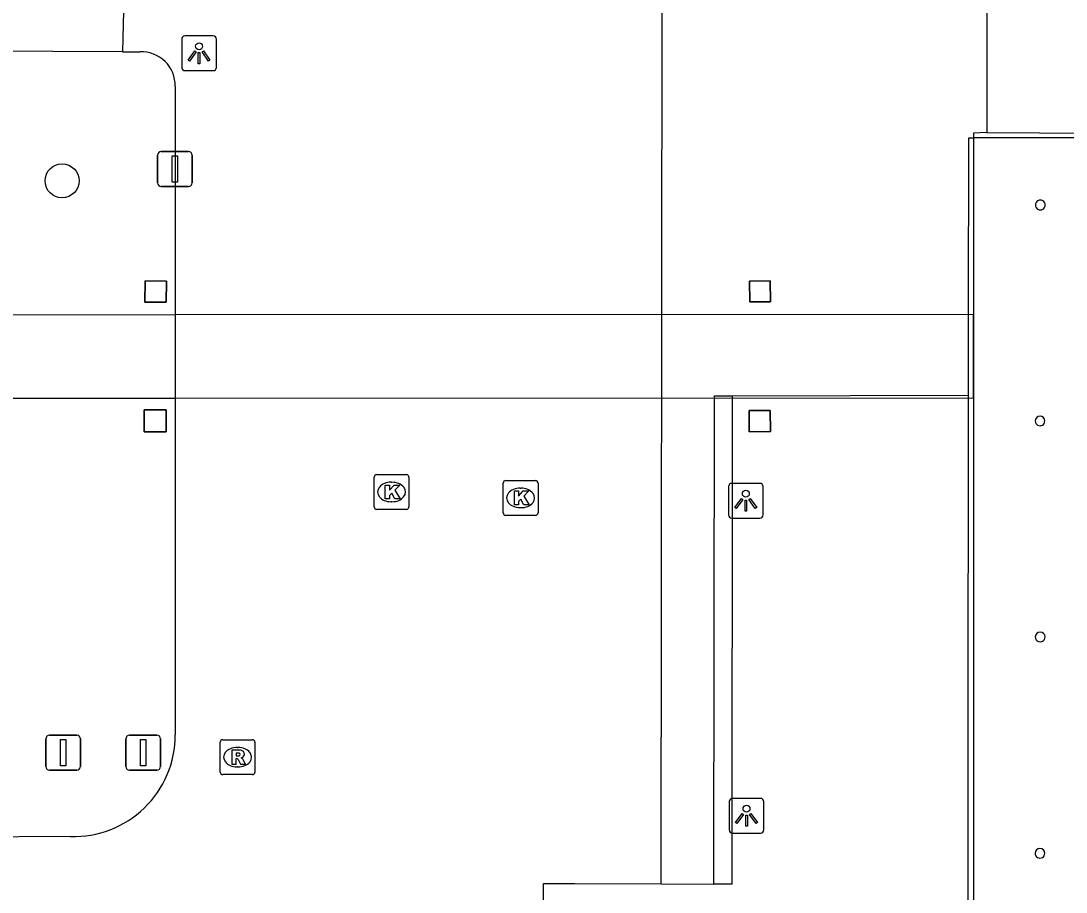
# Model space of a CAD drawing. Extents: x 161477 to 163040, y 383680 to 384868.
# Drawn here: x 161920.08 to 161950.09, y 384424.15 to 384449.15 of the extents above; entities that cross this region are included whole.
import ezdxf

# ---------------------------------------------------------------- set-up
doc = ezdxf.new("R2010")
doc.units = 0
for name, color, linetype in [('IMGEO_Afsluitpaal', 7, 'Continuous'), ('IMGEO_Boom', 7, 'Continuous'), ('IMGEO_Dek', 7, 'Continuous'), ('IMGEO_Groenvoorziening', 7, 'Continuous'), ('IMGEO_Kolk', 7, 'Continuous'), ('IMGEO_Lichtpunt', 7, 'Continuous'), ('IMGEO_Muur', 7, 'Continuous'), ('IMGEO_Pand', 7, 'Continuous'), ('IMGEO_Pand_overbouw', 7, 'Continuous'), ('IMGEO_Pijler', 7, 'Continuous'), ('IMGEO_Rijbaan_lokaal_gesloten', 7, 'Continuous'), ('IMGEO_Rijbaan_lokaal_open', 7, 'Continuous'), ('IMGEO_Rioolput', 7, 'Continuous'), ('IMGEO_Voetpad_gesloten', 7, 'Continuous'), ('IMGEO_Voetpad_open', 7, 'Continuous')]:
    doc.layers.add(name, color=color, linetype=linetype)

msp = doc.modelspace()

# ---------------------------------------------------------------- linework, layer by layer
at = {"layer": 'IMGEO_Afsluitpaal'}
for p, q in [((161924.105, 384445.4), (161924.895, 384445.4)), ((161924.895, 384445.4), (161924.105, 384445.4)), ((161924.005, 384444.5), (161924.005, 384445.3)), ((161924.005, 384445.3), (161924.005, 384444.5)), ((161924.995, 384445.3), (161924.995, 384444.5)), ((161924.995, 384444.5), (161924.995, 384445.3)), ((161924.895, 384444.4), (161924.105, 384444.4)), ((161924.105, 384444.4), (161924.895, 384444.4)), ((161920.895, 384428.65), (161921.685, 384428.65)), ((161921.685, 384428.65), (161920.895, 384428.65)), ((161923.195, 384428.65), (161923.985, 384428.65)), ((161923.985, 384428.65), (161923.195, 384428.65)), ((161920.795, 384427.75), (161920.795, 384428.55)), ((161920.795, 384428.55), (161920.795, 384427.75)), ((161921.785, 384428.55), (161921.785, 384427.75)), ((161921.785, 384427.75), (161921.785, 384428.55)), ((161923.095, 384427.75), (161923.095, 384428.55)), ((161923.095, 384428.55), (161923.095, 384427.75)), ((161924.085, 384428.55), (161924.085, 384427.75)), ((161924.085, 384427.75), (161924.085, 384428.55)), ((161921.685, 384427.65), (161920.895, 384427.65)), ((161920.895, 384427.65), (161921.685, 384427.65)), ((161923.985, 384427.65), (161923.195, 384427.65)), ((161923.195, 384427.65), (161923.985, 384427.65))]:
    msp.add_line(p, q, dxfattribs=at)
for points in [[(161924.425, 384445.275), (161924.575, 384445.275), (161924.575, 384444.525), (161924.425, 384444.525), (161924.425, 384445.275)], [(161921.215, 384428.525), (161921.365, 384428.525), (161921.365, 384427.775), (161921.215, 384427.775), (161921.215, 384428.525)], [(161923.515, 384428.525), (161923.665, 384428.525), (161923.665, 384427.775), (161923.515, 384427.775), (161923.515, 384428.525)]]:
    msp.add_lwpolyline(points, dxfattribs=at)
for centre, start, end in [((161924.105, 384445.3), 90, 180), ((161924.105, 384445.3), 90, 180), ((161924.895, 384445.3), 0, 90), ((161924.895, 384445.3), 360, 90), ((161924.105, 384444.5), 180, 270), ((161924.105, 384444.5), 180, 270), ((161924.895, 384444.5), 270, 0), ((161924.895, 384444.5), 270, 0), ((161920.895, 384428.55), 90, 180), ((161920.895, 384428.55), 90, 180), ((161921.685, 384428.55), 0, 90), ((161921.685, 384428.55), 360, 90), ((161923.195, 384428.55), 90, 180), ((161923.195, 384428.55), 90, 180), ((161923.985, 384428.55), 0, 90), ((161923.985, 384428.55), 360, 90), ((161920.895, 384427.75), 180, 270), ((161920.895, 384427.75), 180, 270), ((161921.685, 384427.75), 270, 0), ((161921.685, 384427.75), 270, 0), ((161923.195, 384427.75), 180, 270), ((161923.195, 384427.75), 180, 270), ((161923.985, 384427.75), 270, 0), ((161923.985, 384427.75), 270, 0)]:
    msp.add_arc(centre, 0.1, start, end, dxfattribs=at)
at = {"layer": 'IMGEO_Boom'}
msp.add_circle((161921.26, 384444.56), 0.489, dxfattribs=at)
at = {"layer": 'IMGEO_Dek'}
msp.add_lwpolyline([(161947.433, 384440.727), (161924.507, 384440.711), (161918.05, 384440.707), (161918.049, 384438.325), (161924.508, 384438.327), (161947.432, 384438.334)], close=True, dxfattribs=at)
at = {"layer": 'IMGEO_Groenvoorziening'}
msp.add_lwpolyline([(161940.996, 384437.358), (161940.991, 384437.967), (161941.6, 384437.972), (161941.605, 384437.363), (161940.996, 384437.358)], dxfattribs=at)
at = {"layer": 'IMGEO_Kolk'}
for p, q in [((161930.296, 384436.13), (161931.148, 384436.13)), ((161930.221, 384435.204), (161930.221, 384436.056)), ((161930.709, 384435.91), (161930.734, 384435.91)), ((161931.222, 384436.056), (161931.222, 384435.204)), ((161933.928, 384435.034), (161933.928, 384435.886)), ((161934.003, 384435.96), (161934.855, 384435.96)), ((161934.929, 384435.886), (161934.929, 384435.034)), ((161934.416, 384435.74), (161934.441, 384435.74)), ((161930.732, 384435.35), (161930.707, 384435.35)), ((161934.439, 384435.18), (161934.414, 384435.18)), ((161931.148, 384435.13), (161930.296, 384435.13)), ((161934.855, 384434.96), (161934.003, 384434.96))]:
    msp.add_line(p, q, dxfattribs=at)
for points in [[(161930.296, 384436.13), (161931.148, 384436.13)], [(161930.221, 384435.204), (161930.221, 384436.056)], [(161930.542, 384435.83), (161930.665, 384435.83), (161930.665, 384435.679), (161930.795, 384435.83), (161930.959, 384435.83), (161930.813, 384435.679), (161930.966, 384435.43), (161930.814, 384435.43), (161930.729, 384435.594), (161930.665, 384435.527), (161930.665, 384435.43), (161930.542, 384435.43), (161930.542, 384435.83)], [(161931.222, 384436.056), (161931.222, 384435.204)], [(161933.928, 384435.034), (161933.928, 384435.886)], [(161934.003, 384435.96), (161934.855, 384435.96)], [(161934.929, 384435.886), (161934.929, 384435.034)], [(161934.249, 384435.66), (161934.372, 384435.66), (161934.372, 384435.509), (161934.502, 384435.66), (161934.666, 384435.66), (161934.52, 384435.509), (161934.673, 384435.26), (161934.521, 384435.26), (161934.436, 384435.424), (161934.372, 384435.357), (161934.372, 384435.26), (161934.249, 384435.26), (161934.249, 384435.66)], [(161931.148, 384435.13), (161930.296, 384435.13)], [(161934.855, 384434.96), (161934.003, 384434.96)]]:
    msp.add_lwpolyline(points, dxfattribs=at)
for centre, start, end in [((161930.298, 384436.054), 91.552, 178.448), ((161930.298, 384436.054), 91.552, 178.448), ((161931.146, 384436.054), 1.552, 88.448), ((161931.146, 384436.054), 1.552, 88.448), ((161934.005, 384435.884), 91.552, 178.448), ((161934.005, 384435.884), 91.552, 178.448), ((161934.853, 384435.884), 1.552, 88.448), ((161934.853, 384435.884), 1.552, 88.448), ((161930.298, 384435.206), 181.552, 268.448), ((161930.298, 384435.206), 181.552, 268.448), ((161931.146, 384435.206), 271.552, 358.448), ((161931.146, 384435.206), 271.552, 358.448), ((161934.005, 384435.036), 181.552, 268.448), ((161934.005, 384435.036), 181.552, 268.448), ((161934.853, 384435.036), 271.552, 358.448), ((161934.853, 384435.036), 271.552, 358.448)]:
    msp.add_arc(centre, 0.0765, start, end, dxfattribs=at)
for centre, major_axis, ratio, start_param, end_param in [((161930.708, 384435.63), (-0.387, 0.002), 0.722429, 4.712389, 7.853982), ((161930.733, 384435.63), (-0.39, 0.002), 0.717154, 1.570796, 4.712389), ((161934.415, 384435.46), (-0.387, 0.002), 0.722429, 4.712389, 7.853982), ((161934.44, 384435.46), (-0.39, 0.002), 0.717154, 1.570796, 4.712389)]:
    msp.add_ellipse(centre, major_axis=major_axis, ratio=ratio, start_param=start_param, end_param=end_param, dxfattribs=at)
at = {"layer": 'IMGEO_Lichtpunt'}
for p, q in [((161925.599, 384448.718), (161924.791, 384448.718)), ((161925.599, 384448.718), (161924.791, 384448.718)), ((161924.697, 384448.623), (161924.697, 384447.816)), ((161924.697, 384448.623), (161924.697, 384447.816)), ((161925.693, 384447.816), (161925.693, 384448.623)), ((161925.693, 384447.816), (161925.693, 384448.623)), ((161924.791, 384447.722), (161925.599, 384447.722)), ((161924.791, 384447.722), (161925.599, 384447.722)), ((161940.397, 384435.783), (161940.397, 384434.976)), ((161940.397, 384435.783), (161940.397, 384434.976)), ((161941.299, 384435.878), (161940.491, 384435.878)), ((161941.299, 384435.878), (161940.491, 384435.878)), ((161941.393, 384434.976), (161941.393, 384435.783)), ((161941.393, 384434.976), (161941.393, 384435.783)), ((161940.491, 384434.882), (161941.299, 384434.882)), ((161940.491, 384434.882), (161941.299, 384434.882)), ((161941.319, 384426.838), (161940.511, 384426.838)), ((161941.319, 384426.838), (161940.511, 384426.838)), ((161940.417, 384426.743), (161940.417, 384425.936)), ((161940.417, 384426.743), (161940.417, 384425.936)), ((161941.413, 384425.936), (161941.413, 384426.743)), ((161941.413, 384425.936), (161941.413, 384426.743)), ((161940.511, 384425.842), (161941.319, 384425.842)), ((161940.511, 384425.842), (161941.319, 384425.842))]:
    msp.add_line(p, q, dxfattribs=at)
for points in [[(161925.071, 384448.287), (161925.11, 384448.259), (161924.922, 384447.997), (161924.884, 384448.024), (161925.071, 384448.287)], [(161925.173, 384448.239), (161925.22, 384448.239), (161925.22, 384447.917), (161925.173, 384447.917), (161925.173, 384448.239)], [(161925.283, 384448.259), (161925.321, 384448.286), (161925.508, 384448.024), (161925.469, 384447.996), (161925.283, 384448.259)], [(161940.771, 384435.447), (161940.81, 384435.419), (161940.622, 384435.157), (161940.584, 384435.184), (161940.771, 384435.447)], [(161940.873, 384435.399), (161940.92, 384435.399), (161940.92, 384435.077), (161940.873, 384435.077), (161940.873, 384435.399)], [(161940.983, 384435.419), (161941.021, 384435.446), (161941.208, 384435.184), (161941.169, 384435.156), (161940.983, 384435.419)], [(161940.791, 384426.407), (161940.83, 384426.379), (161940.642, 384426.117), (161940.604, 384426.144), (161940.791, 384426.407)], [(161940.893, 384426.359), (161940.94, 384426.359), (161940.94, 384426.037), (161940.893, 384426.037), (161940.893, 384426.359)], [(161941.003, 384426.379), (161941.041, 384426.406), (161941.228, 384426.144), (161941.189, 384426.116), (161941.003, 384426.379)]]:
    msp.add_lwpolyline(points, dxfattribs=at)
for centre in [(161925.196, 384448.421), (161940.896, 384435.581), (161940.916, 384426.541)]:
    msp.add_circle(centre, 0.0994, dxfattribs=at)
for centre, start, end in [((161924.791, 384448.623), 90, 180), ((161924.791, 384448.623), 90, 180), ((161925.599, 384448.623), 0, 90), ((161925.599, 384448.623), 0, 90), ((161924.791, 384447.816), 180, 270), ((161924.791, 384447.816), 180, 270), ((161925.599, 384447.816), 270, 0), ((161925.599, 384447.816), 270, 360), ((161940.491, 384435.783), 90, 180), ((161940.491, 384435.783), 90, 180), ((161941.299, 384435.783), 0, 90), ((161941.299, 384435.783), 0, 90), ((161940.491, 384434.976), 180, 270), ((161940.491, 384434.976), 180, 270), ((161941.299, 384434.976), 270, 0), ((161941.299, 384434.976), 270, 360), ((161940.511, 384426.743), 90, 180), ((161940.511, 384426.743), 90, 180), ((161941.319, 384426.743), 0, 90), ((161941.319, 384426.743), 0, 90), ((161940.511, 384425.936), 180, 270), ((161940.511, 384425.936), 180, 270), ((161941.319, 384425.936), 270, 0), ((161941.319, 384425.936), 270, 360)]:
    msp.add_arc(centre, 0.0946, start, end, dxfattribs=at)
at = {"layer": 'IMGEO_Muur'}
for points in [[(161939.975, 384424.375), (161940.001, 384438.393), (161940.501, 384438.392)], [(161940.501, 384438.392), (161940.501, 384437.912), (161940.49, 384424.377), (161939.975, 384424.375)]]:
    msp.add_lwpolyline(points, dxfattribs=at)
at = {"layer": 'IMGEO_Pand'}
for centre, radius, start, end in [((161949.354, 384443.867), 0.139, 359.6637, 180.3363), ((161949.354, 384443.865), 0.139, 179.5677, 0.4323), ((161949.346, 384437.668), 0.137, 0.0322, 179.9678), ((161949.346, 384437.667), 0.137, 179.7083, 0.2917), ((161949.35, 384431.472), 0.14, 0.0954, 179.9046), ((161949.35, 384431.471), 0.14, 179.687, 0.313), ((161949.344, 384425.262), 0.139, 0.0749, 179.9251), ((161949.344, 384425.261), 0.139, 179.6637, 0.3363)]:
    msp.add_arc(centre, radius, start, end, dxfattribs=at)
at = {"layer": 'IMGEO_Pand_overbouw'}
msp.add_lwpolyline([(161963.693, 384413.516), (161953.687, 384413.529), (161953.687, 384413.339), (161951.129, 384413.346), (161951.131, 384425.885), (161951.139, 384428.267), (161951.118, 384438.362), (161962.448, 384438.351), (161962.451, 384437.011), (161972.356, 384437.009), (161972.356, 384437.189), (161973.282, 384437.189), (161973.277, 384444.711), (161973.276, 384445.611), (161972.358, 384445.611), (161972.358, 384445.791), (161947.435, 384445.796), (161947.421, 384398.521), (161949.962, 384398.52), (161952.383, 384398.52), (161963.654, 384398.519)], close=True, dxfattribs=at)
at = {"layer": 'IMGEO_Pijler'}
for points in [[(161924.251, 384441.073), (161924.256, 384441.683), (161923.646, 384441.688), (161923.641, 384441.078)], [(161941.599, 384441.69), (161941.001, 384441.682), (161941.009, 384441.084), (161941.607, 384441.092)], [(161924.248, 384437.355), (161924.251, 384437.988), (161923.618, 384437.991), (161923.615, 384437.358)], [(161941.6, 384437.972), (161940.991, 384437.967), (161940.996, 384437.358), (161941.605, 384437.363)]]:
    msp.add_lwpolyline(points, close=True, dxfattribs=at)
at = {"layer": 'IMGEO_Rijbaan_lokaal_gesloten'}
for points in [[(161923.081, 384451.791), (161922.999, 384448.266)], [(161922.999, 384448.266), (161918.986, 384448.28)]]:
    msp.add_lwpolyline(points, dxfattribs=at)
at = {"layer": 'IMGEO_Rijbaan_lokaal_open'}
for points in [[(161938.463, 384424.383), (161938.489, 384449.676)], [(161922.999, 384448.266), (161923.496, 384448.26)], [(161924.505, 384447.274), (161924.507, 384440.711), (161924.508, 384438.327), (161924.511, 384428.657)], [(161921.5, 384425.747), (161911.111, 384425.675)], [(161935.139, 384417.945), (161935.087, 384424.393), (161935.979, 384424.391), (161938.463, 384424.383)]]:
    msp.add_lwpolyline(points, dxfattribs=at)
for centre, radius, start, end in [((161923.547, 384447.302), 0.959, 358.2969, 93.0241), ((161921.603, 384428.653), 2.908, 267.9623, 0.0832)]:
    msp.add_arc(centre, radius, start, end, dxfattribs=at)
at = {"layer": 'IMGEO_Rioolput'}
for p, q in [((161925.799, 384427.594), (161925.799, 384428.446)), ((161925.874, 384428.52), (161926.726, 384428.52)), ((161926.287, 384428.3), (161926.312, 384428.3)), ((161926.8, 384428.446), (161926.8, 384427.594)), ((161926.31, 384427.74), (161926.285, 384427.74)), ((161926.726, 384427.52), (161925.874, 384427.52))]:
    msp.add_line(p, q, dxfattribs=at)
for points in [[(161925.799, 384427.594), (161925.799, 384428.446)], [(161925.874, 384428.52), (161926.726, 384428.52)], [(161926.8, 384428.446), (161926.8, 384427.594)], [(161926.388, 384428.218), (161926.136, 384428.22), (161926.136, 384427.82)], [(161926.136, 384427.82), (161926.26, 384427.82), (161926.26, 384427.982), (161926.271, 384427.982)], [(161926.314, 384428.139), (161926.26, 384428.139), (161926.26, 384428.058)], [(161926.26, 384428.058), (161926.312, 384428.058)], [(161926.318, 384427.953), (161926.389, 384427.82), (161926.529, 384427.82), (161926.464, 384427.946)], [(161926.726, 384427.52), (161925.874, 384427.52)]]:
    msp.add_lwpolyline(points, dxfattribs=at)
for centre, radius, start, end in [((161925.876, 384428.444), 0.0765, 91.552, 178.448), ((161925.876, 384428.444), 0.0765, 91.552, 178.448), ((161926.724, 384428.444), 0.0765, 1.552, 88.448), ((161926.724, 384428.444), 0.0765, 1.552, 88.448), ((161926.27, 384427.929), 0.0533, 26.0293, 88.6989), ((161926.296, 384428.247), 0.19, 274.7715, 282.9687), ((161926.32, 384428.043), 0.0964, 77.0061, 93.1865), ((161926.334, 384428.1), 0.0378, 276.6634, 79.6772), ((161926.387, 384428.108), 0.109, 350.3612, 89.416), ((161926.385, 384428.108), 0.112, 277.5842, 350.9817), ((161926.369, 384427.893), 0.108, 29.5134, 73.7905), ((161925.876, 384427.596), 0.0765, 181.552, 268.448), ((161925.876, 384427.596), 0.0765, 181.552, 268.448), ((161926.724, 384427.596), 0.0765, 271.552, 358.448), ((161926.724, 384427.596), 0.0765, 271.552, 358.448)]:
    msp.add_arc(centre, radius, start, end, dxfattribs=at)
for centre, major_axis, ratio, start_param, end_param in [((161926.286, 384428.02), (-0.387, 0.002), 0.722429, 4.712389, 7.853982), ((161926.311, 384428.02), (-0.39, 0.002), 0.717154, 1.570796, 4.712389)]:
    msp.add_ellipse(centre, major_axis=major_axis, ratio=ratio, start_param=start_param, end_param=end_param, dxfattribs=at)
at = {"layer": 'IMGEO_Voetpad_gesloten'}
msp.add_lwpolyline([(161947.432, 384438.334), (161947.433, 384440.727), (161924.507, 384440.711), (161918.05, 384440.707), (161918.049, 384438.325), (161924.508, 384438.327), (161947.432, 384438.334)], dxfattribs=at)
at = {"layer": 'IMGEO_Voetpad_open'}
for points in [[(161947.822, 384449.647), (161947.813, 384445.945)], [(161947.813, 384445.945), (161947.435, 384445.927), (161947.435, 384445.78), (161947.292, 384445.78), (161947.286, 384440.727), (161947.283, 384438.412)], [(161947.813, 384445.945), (161964.494, 384445.842)], [(161923.641, 384441.078), (161923.646, 384441.688), (161924.256, 384441.683), (161924.251, 384441.073), (161923.641, 384441.078)], [(161941.607, 384441.092), (161941.009, 384441.084), (161941.001, 384441.682), (161941.599, 384441.69), (161941.607, 384441.092)], [(161940.501, 384438.392), (161947.283, 384438.412)], [(161947.283, 384438.412), (161947.259, 384417.959)], [(161923.618, 384437.991), (161924.251, 384437.988), (161924.248, 384437.355), (161923.615, 384437.358), (161923.618, 384437.991)], [(161938.463, 384424.383), (161939.975, 384424.375)]]:
    msp.add_lwpolyline(points, dxfattribs=at)

doc.saveas('drawing.dxf')
